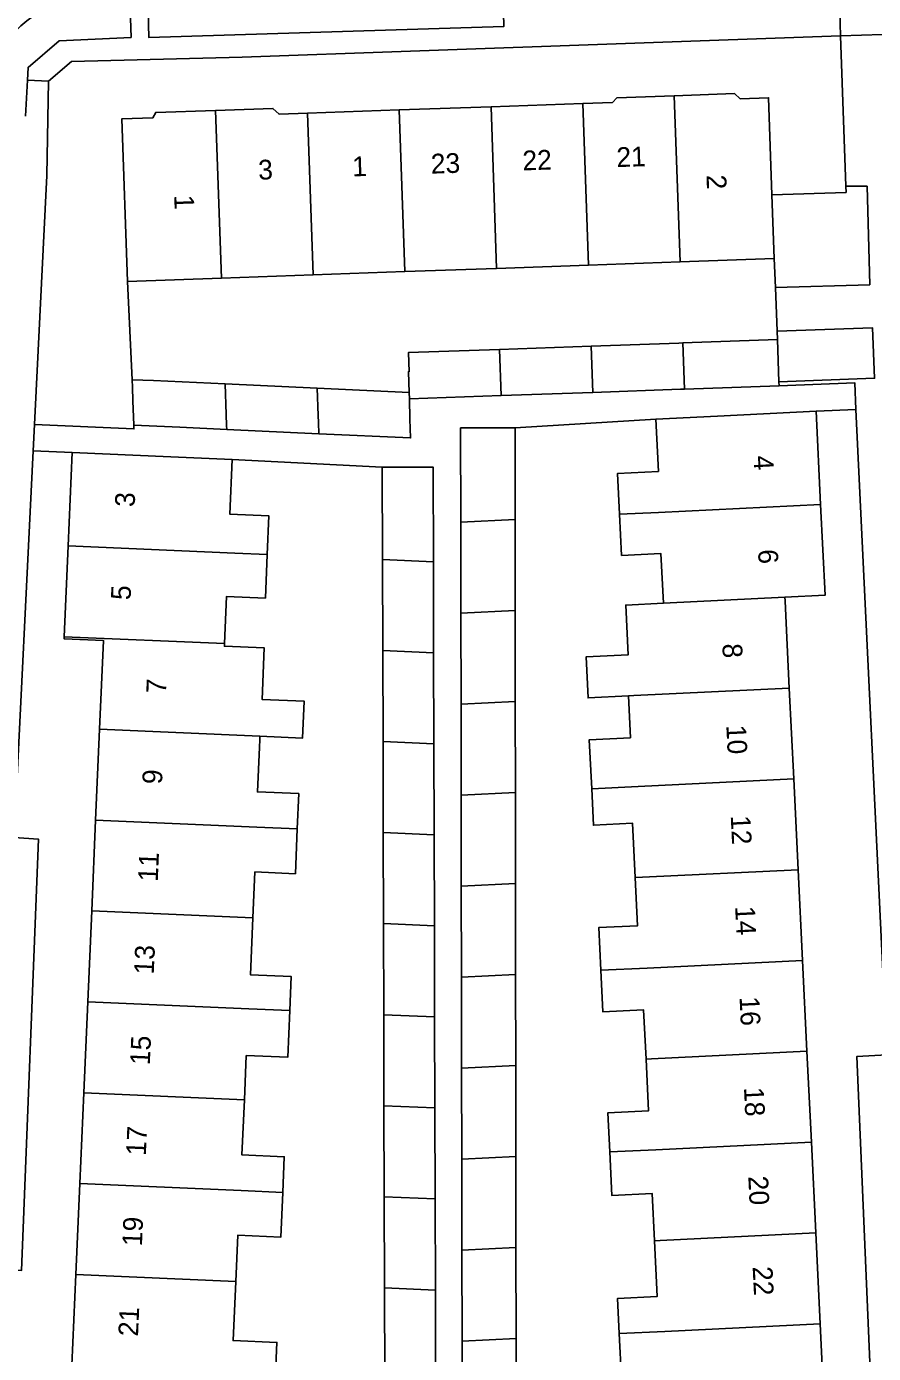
# Model space of a CAD drawing. Extents: x 162250 to 162654, y 380744 to 381605.
# Drawn here: x 162350.3 to 162393.2, y 381047.3 to 381114.5 of the extents above; entities that cross this region are included whole.
import ezdxf

# ---------------------------------------------------------------- set-up
doc = ezdxf.new("R2010")
doc.units = 0
for name, color, linetype in [('IMGEO_Erf', 7, 'Continuous'), ('IMGEO_Pand', 7, 'Continuous'), ('IMGEO_Pand_nummerreeks', 7, 'Continuous'), ('IMGEO_Parkeervlak_open', 7, 'Continuous'), ('IMGEO_Rijbaan_lokaal_open', 7, 'Continuous'), ('IMGEO_Voetpad_open', 7, 'Continuous')]:
    doc.layers.add(name, color=color, linetype=linetype)

msp = doc.modelspace()

# ---------------------------------------------------------------- linework, layer by layer
at = {"layer": 'IMGEO_Erf'}
msp.add_lwpolyline([(162355.43, 381101.565), (162355.673, 381096.587)], dxfattribs=at)
at = {"layer": 'IMGEO_Pand'}
for points in [[(162378.499, 381110.569), (162380.002, 381110.622), (162380.228, 381110.865), (162383.138, 381110.967)], [(162388.086, 381105.942), (162387.913, 381110.859), (162386.47, 381110.808), (162386.185, 381111.074), (162383.138, 381110.967)], [(162383.138, 381110.967), (162383.433, 381102.548)], [(162355.43, 381101.565), (162355.141, 381109.793), (162356.719, 381109.848), (162356.862, 381110.117), (162359.898, 381110.223)], [(162359.898, 381110.223), (162362.797, 381110.325), (162363.114, 381110.029), (162364.557, 381110.08)], [(162359.898, 381110.223), (162360.195, 381101.732)], [(162369.204, 381110.243), (162364.557, 381110.08)], [(162364.557, 381110.08), (162364.843, 381101.895)], [(162373.852, 381110.406), (162369.204, 381110.243)], [(162369.49, 381102.058), (162369.204, 381110.243)], [(162373.852, 381110.406), (162378.499, 381110.569)], [(162374.138, 381102.222), (162373.852, 381110.406)], [(162378.785, 381102.385), (162378.499, 381110.569)], [(162388.199, 381102.715), (162388.086, 381105.942)], [(162383.433, 381102.548), (162378.785, 381102.385)], [(162388.199, 381102.715), (162383.433, 381102.548)], [(162364.843, 381101.895), (162360.195, 381101.732)], [(162369.49, 381102.058), (162364.843, 381101.895)], [(162374.138, 381102.222), (162369.49, 381102.058)], [(162378.785, 381102.385), (162374.138, 381102.222)], [(162360.195, 381101.732), (162355.43, 381101.565)], [(162383.577, 381098.447), (162388.368, 381098.616)], [(162388.443, 381096.483), (162388.368, 381098.616)], [(162369.704, 381095.939), (162369.667, 381096.991), (162369.702, 381096.992), (162369.668, 381097.959), (162374.281, 381098.121)], [(162374.281, 381098.121), (162378.928, 381098.284)], [(162374.363, 381095.78), (162374.281, 381098.121)], [(162378.928, 381098.284), (162383.372, 381098.44), (162383.577, 381098.447)], [(162378.928, 381098.284), (162379.01, 381095.943)], [(162383.659, 381096.106), (162383.577, 381098.447)], [(162360.382, 381096.37), (162356.751, 381096.538), (162355.673, 381096.587)], [(162355.673, 381096.587), (162355.686, 381096.202), (162355.71, 381095.515), (162355.753, 381094.284)], [(162388.443, 381096.483), (162388.45, 381096.274)], [(162360.463, 381094.067), (162360.456, 381094.26), (162360.436, 381094.826), (162360.382, 381096.37)], [(162365.043, 381096.154), (162360.382, 381096.37)], [(162365.124, 381093.851), (162365.104, 381094.423), (162365.092, 381094.772), (162365.043, 381096.154)], [(162365.043, 381096.154), (162369.704, 381095.939)], [(162369.704, 381095.939), (162369.715, 381095.616)], [(162379.01, 381095.943), (162374.363, 381095.78)], [(162383.659, 381096.106), (162383.454, 381096.099), (162379.01, 381095.943)], [(162388.45, 381096.274), (162383.659, 381096.106)], [(162369.715, 381095.616), (162369.74, 381094.586), (162369.773, 381093.636), (162365.124, 381093.851)], [(162374.363, 381095.78), (162369.715, 381095.616)], [(162380.369, 381089.772), (162380.268, 381091.843), (162382.336, 381091.944), (162382.207, 381094.591)], [(162382.207, 381094.591), (162385.328, 381094.743), (162390.322, 381094.986)], [(162390.322, 381094.986), (162390.552, 381090.269)], [(162360.463, 381094.067), (162358.077, 381094.177), (162355.753, 381094.284)], [(162365.124, 381093.851), (162360.463, 381094.067)], [(162372.318, 381089.381), (162372.31, 381094.146), (162375.067, 381094.15)], [(162375.067, 381094.15), (162375.072, 381089.515)], [(162352.63, 381092.897), (162352.425, 381088.175)], [(162352.63, 381092.897), (162357.626, 381092.68), (162360.744, 381092.544)], [(162360.744, 381092.544), (162360.624, 381089.771), (162362.6, 381089.685), (162362.516, 381087.737)], [(162368.343, 381092.15), (162370.917, 381092.161), (162370.93, 381087.372)], [(162368.343, 381092.15), (162368.356, 381087.483)], [(162390.552, 381090.269), (162382.335, 381089.868), (162380.369, 381089.772)], [(162382.586, 381085.271), (162382.464, 381087.782), (162380.471, 381087.685), (162380.369, 381089.772)], [(162390.552, 381090.269), (162390.776, 381085.67), (162388.74, 381085.571)], [(162375.072, 381089.515), (162372.318, 381089.381)], [(162372.325, 381084.771), (162372.318, 381089.381)], [(162375.072, 381089.515), (162375.078, 381084.905)], [(162352.425, 381088.175), (162352.225, 381083.575)], [(162362.516, 381087.737), (162360.879, 381087.808), (162352.425, 381088.175)], [(162362.516, 381087.737), (162362.42, 381085.532), (162360.456, 381085.617), (162360.353, 381083.221)], [(162370.93, 381087.372), (162368.356, 381087.483)], [(162368.356, 381087.483), (162368.368, 381082.872)], [(162370.943, 381082.76), (162370.93, 381087.372)], [(162382.586, 381085.271), (162380.677, 381085.178), (162380.799, 381082.652), (162378.672, 381082.548), (162378.773, 381080.476), (162380.81, 381080.576)], [(162388.74, 381085.571), (162382.586, 381085.271)], [(162388.74, 381085.571), (162388.749, 381085.389), (162388.804, 381084.26), (162388.964, 381080.973)], [(162372.325, 381084.771), (162375.078, 381084.905)], [(162372.333, 381080.162), (162372.325, 381084.771)], [(162375.078, 381084.905), (162375.083, 381080.296)], [(162352.225, 381083.575), (162352.221, 381083.473), (162354.214, 381083.386), (162354.019, 381078.888)], [(162352.225, 381083.575), (162360.353, 381083.221)], [(162360.353, 381083.221), (162360.347, 381083.093), (162362.362, 381083.006), (162362.249, 381080.399), (162364.386, 381080.306), (162364.304, 381078.441), (162362.139, 381078.535)], [(162368.368, 381082.872), (162370.943, 381082.76)], [(162368.368, 381082.872), (162368.38, 381078.264)], [(162370.943, 381082.76), (162370.956, 381078.152)], [(162378.954, 381075.876), (162378.833, 381078.354), (162380.913, 381078.456), (162380.81, 381080.576)], [(162380.81, 381080.576), (162381.086, 381080.589), (162388.964, 381080.973)], [(162388.964, 381080.973), (162389.188, 381076.375)], [(162372.333, 381080.162), (162375.083, 381080.296)], [(162372.34, 381075.554), (162372.333, 381080.162)], [(162375.083, 381080.296), (162375.089, 381075.688)], [(162354.019, 381078.888), (162353.819, 381074.287)], [(162354.019, 381078.888), (162362.139, 381078.535)], [(162362.139, 381078.535), (162362.131, 381078.347), (162362.115, 381077.982), (162362.017, 381075.718), (162364.114, 381075.627), (162364.037, 381073.843)], [(162370.956, 381078.152), (162368.38, 381078.264)], [(162368.38, 381078.264), (162368.392, 381073.654)], [(162370.969, 381073.542), (162370.956, 381078.152)], [(162378.954, 381075.876), (162381.31, 381075.991), (162389.188, 381076.375)], [(162389.188, 381076.375), (162389.412, 381071.777)], [(162372.34, 381075.554), (162375.089, 381075.688)], [(162375.089, 381075.688), (162375.094, 381071.079)], [(162381.16, 381071.375), (162381.026, 381074.124), (162379.044, 381074.028), (162378.954, 381075.876)], [(162372.347, 381070.945), (162372.34, 381075.554)], [(162353.819, 381074.287), (162353.619, 381069.687)], [(162364.037, 381073.843), (162361.987, 381073.932), (162353.819, 381074.287)], [(162364.037, 381073.843), (162363.938, 381071.573), (162361.89, 381071.662), (162361.789, 381069.332)], [(162368.392, 381073.654), (162370.969, 381073.542)], [(162368.392, 381073.654), (162368.404, 381069.045)], [(162370.982, 381068.933), (162370.969, 381073.542)], [(162381.16, 381071.375), (162381.534, 381071.393), (162389.412, 381071.777)], [(162389.412, 381071.777), (162389.636, 381067.179)], [(162375.094, 381071.079), (162372.347, 381070.945)], [(162372.355, 381066.337), (162372.347, 381070.945)], [(162375.094, 381071.079), (162375.1, 381066.47)], [(162379.415, 381066.681), (162379.31, 381068.846), (162381.278, 381068.942), (162381.16, 381071.375)], [(162353.419, 381065.086), (162353.619, 381069.687)], [(162353.619, 381069.687), (162361.789, 381069.332)], [(162361.789, 381069.332), (162361.664, 381066.458), (162363.734, 381066.368), (162363.659, 381064.641)], [(162370.982, 381068.933), (162368.404, 381069.045)], [(162368.404, 381069.045), (162368.416, 381064.434)], [(162370.995, 381064.322), (162370.982, 381068.933)], [(162389.636, 381067.179), (162381.758, 381066.795), (162379.415, 381066.681)], [(162389.636, 381067.179), (162389.86, 381062.581)], [(162375.1, 381066.47), (162372.355, 381066.337)], [(162372.362, 381061.728), (162372.355, 381066.337)], [(162375.1, 381066.47), (162375.106, 381061.862)], [(162381.706, 381062.184), (162381.584, 381064.676), (162379.518, 381064.576), (162379.415, 381066.681)], [(162353.419, 381065.086), (162353.219, 381060.485)], [(162363.659, 381064.641), (162361.587, 381064.731), (162353.419, 381065.086)], [(162363.659, 381064.641), (162363.556, 381062.277), (162361.452, 381062.368), (162361.355, 381060.131)], [(162370.995, 381064.322), (162368.416, 381064.434)], [(162368.416, 381064.434), (162368.429, 381059.823)], [(162371.008, 381059.711), (162370.995, 381064.322)], [(162381.706, 381062.184), (162381.982, 381062.197), (162389.86, 381062.581)], [(162389.86, 381062.581), (162390.084, 381057.982)], [(162372.362, 381061.728), (162375.106, 381061.862)], [(162372.37, 381057.119), (162372.362, 381061.728)], [(162375.106, 381061.862), (162375.111, 381057.252)], [(162379.873, 381057.484), (162379.776, 381059.469), (162381.833, 381059.569), (162381.706, 381062.184)], [(162353.219, 381060.485), (162353.019, 381055.885)], [(162353.219, 381060.485), (162361.355, 381060.131)], [(162361.355, 381060.131), (162361.234, 381057.335), (162363.375, 381057.242), (162363.297, 381055.438)], [(162371.008, 381059.711), (162368.429, 381059.823)], [(162368.429, 381059.823), (162368.441, 381055.215)], [(162371.021, 381055.103), (162371.008, 381059.711)], [(162379.873, 381057.484), (162382.206, 381057.598), (162390.084, 381057.982)], [(162390.084, 381057.982), (162390.308, 381053.384)], [(162375.111, 381057.252), (162372.37, 381057.119)], [(162372.377, 381052.51), (162372.37, 381057.119)], [(162375.111, 381057.252), (162375.117, 381052.644)], [(162382.135, 381052.986), (162382.019, 381055.378), (162379.98, 381055.279), (162379.873, 381057.484)], [(162353.019, 381055.885), (162352.819, 381051.284)], [(162363.297, 381055.438), (162361.187, 381055.53), (162353.019, 381055.885)], [(162363.297, 381055.438), (162363.198, 381053.17), (162361.017, 381053.265), (162360.916, 381050.932)], [(162368.441, 381055.215), (162371.021, 381055.103)], [(162368.441, 381055.215), (162368.453, 381050.604)], [(162371.034, 381050.492), (162371.021, 381055.103)], [(162380.349, 381048.29), (162380.262, 381050.072), (162382.272, 381050.17), (162382.135, 381052.986)], [(162390.308, 381053.384), (162382.43, 381053), (162382.135, 381052.986)], [(162390.308, 381053.384), (162390.532, 381048.786)], [(162375.117, 381052.644), (162372.377, 381052.51)], [(162372.384, 381047.901), (162372.377, 381052.51)], [(162375.117, 381052.644), (162375.122, 381048.035)], [(162352.819, 381051.284), (162352.619, 381046.684)], [(162360.916, 381050.932), (162352.819, 381051.284)], [(162360.916, 381050.932), (162360.786, 381047.937), (162363, 381047.841), (162362.93, 381046.236)], [(162368.453, 381050.604), (162371.034, 381050.492)], [(162368.465, 381045.995), (162368.453, 381050.604)], [(162371.034, 381050.492), (162371.046, 381045.883)], [(162380.349, 381048.29), (162382.654, 381048.402), (162390.532, 381048.786)], [(162390.532, 381048.786), (162390.756, 381044.188)], [(162382.611, 381043.791), (162382.499, 381046.095), (162380.46, 381045.996), (162380.349, 381048.29)], [(162372.384, 381047.901), (162375.122, 381048.035)], [(162372.392, 381043.293), (162372.384, 381047.901)], [(162375.122, 381048.035), (162375.128, 381043.426)]]:
    msp.add_lwpolyline(points, dxfattribs=at)
at = {"layer": 'IMGEO_Parkeervlak_open'}
for points in [[(162388.086, 381105.942), (162391.838, 381106.067), (162391.827, 381106.387)], [(162388.259, 381101.259), (162388.199, 381102.715)], [(162388.368, 381098.616), (162388.35, 381099.05)]]:
    msp.add_lwpolyline(points, dxfattribs=at)
at = {"layer": 'IMGEO_Rijbaan_lokaal_open'}
msp.add_arc((162353.307, 381110.888), 4.879, 104.02707, 178.48661, dxfattribs=at)
at = {"layer": 'IMGEO_Voetpad_open'}
for points in [[(162386.541, 381116.869), (162391.47, 381117.053), (162391.565, 381114.004)], [(162374.447, 381116.522), (162374.504, 381114.474), (162356.514, 381113.92), (162356.462, 381115.897)], [(162355.551, 381115.867), (162355.614, 381113.919), (162351.979, 381113.737), (162350.397, 381112.399), (162350.364, 381111.754)], [(162351.426, 381111.7), (162352.593, 381112.69), (162361.251, 381112.919), (162369.777, 381113.218), (162391.565, 381114.004)], [(162391.565, 381114.004), (162394.749, 381114.098), (162394.749, 381114.092)], [(162391.827, 381106.387), (162391.565, 381114.004)], [(162350.27, 381109.922), (162350.364, 381111.754)], [(162350.364, 381111.754), (162351.426, 381111.7)], [(162351.426, 381111.7), (162351.341, 381106.921), (162350.719, 381094.322)], [(162391.827, 381106.387), (162392.907, 381106.38), (162393.043, 381101.39), (162388.259, 381101.259)], [(162388.35, 381099.05), (162388.259, 381101.259)], [(162388.35, 381099.05), (162393.175, 381099.217), (162393.287, 381096.656), (162388.443, 381096.483)], [(162392.344, 381095.083), (162392.28, 381096.431), (162388.45, 381096.274)], [(162375.067, 381094.15), (162382.207, 381094.591)], [(162390.322, 381094.986), (162392.344, 381095.083)], [(162397.638, 380979.87), (162396.746, 381000), (162395.762, 381022.213), (162394.094, 381022.237), (162392.384, 381062.316), (162393.904, 381062.404), (162392.344, 381095.083)], [(162350.719, 381094.322), (162350.659, 381092.985)], [(162355.753, 381094.284), (162355.76, 381094.096), (162350.719, 381094.322)], [(162350.659, 381092.985), (162349.693, 381073.414), (162350.924, 381073.314), (162350.066, 381051.483), (162348.851, 381051.523), (162346.572, 381000), (162346.066, 380986.918)], [(162350.659, 381092.985), (162352.63, 381092.897)], [(162360.744, 381092.544), (162368.343, 381092.15)]]:
    msp.add_lwpolyline(points, dxfattribs=at)

# ---------------------------------------------------------------- texts
at = {"layer": 'IMGEO_Pand_nummerreeks'}
for s, rotation, p in [('1', 2.0076, (162366.834, 381106.877)), ('23', 2.01219, (162370.817, 381107.017)), ('22', 2.01219, (162375.461, 381107.18)), ('21', 2.01219, (162380.224, 381107.348)), ('3', 2.01104, (162362.073, 381106.71)), ('2', 272.01128, (162384.768, 381106.949)), ('1', 272.01163, (162357.798, 381105.929)), ('4', 272.79109, (162387.148, 381092.727)), ('3', 87.51493, (162355.793, 381090.124)), ('6', 272.79009, (162387.38, 381087.979)), ('5', 87.51493, (162355.589, 381085.412)), ('8', 272.79009, (162385.571, 381083.209)), ('7', 87.51357, (162357.38, 381080.675)), ('10', 272.79009, (162385.772, 381079.084)), ('9', 87.51357, (162357.18, 381076.088)), ('12', 272.78882, (162385.996, 381074.505)), ('11', 87.51244, (162356.965, 381071.156)), ('14', 272.78882, (162386.219, 381069.917)), ('13', 87.51244, (162356.761, 381066.456)), ('16', 272.78882, (162386.442, 381065.333)), ('15', 87.51244, (162356.562, 381061.869)), ('18', 272.78882, (162386.666, 381060.745)), ('17', 87.51244, (162356.362, 381057.282)), ('20', 272.78882, (162386.885, 381056.251)), ('19', 87.51244, (162356.163, 381052.695)), ('22', 272.78882, (162387.107, 381051.673)), ('21', 87.51244, (162355.965, 381048.131))]:
    msp.add_text(s, height=1, rotation=rotation, dxfattribs=at).set_placement(p)

doc.saveas('drawing.dxf')
